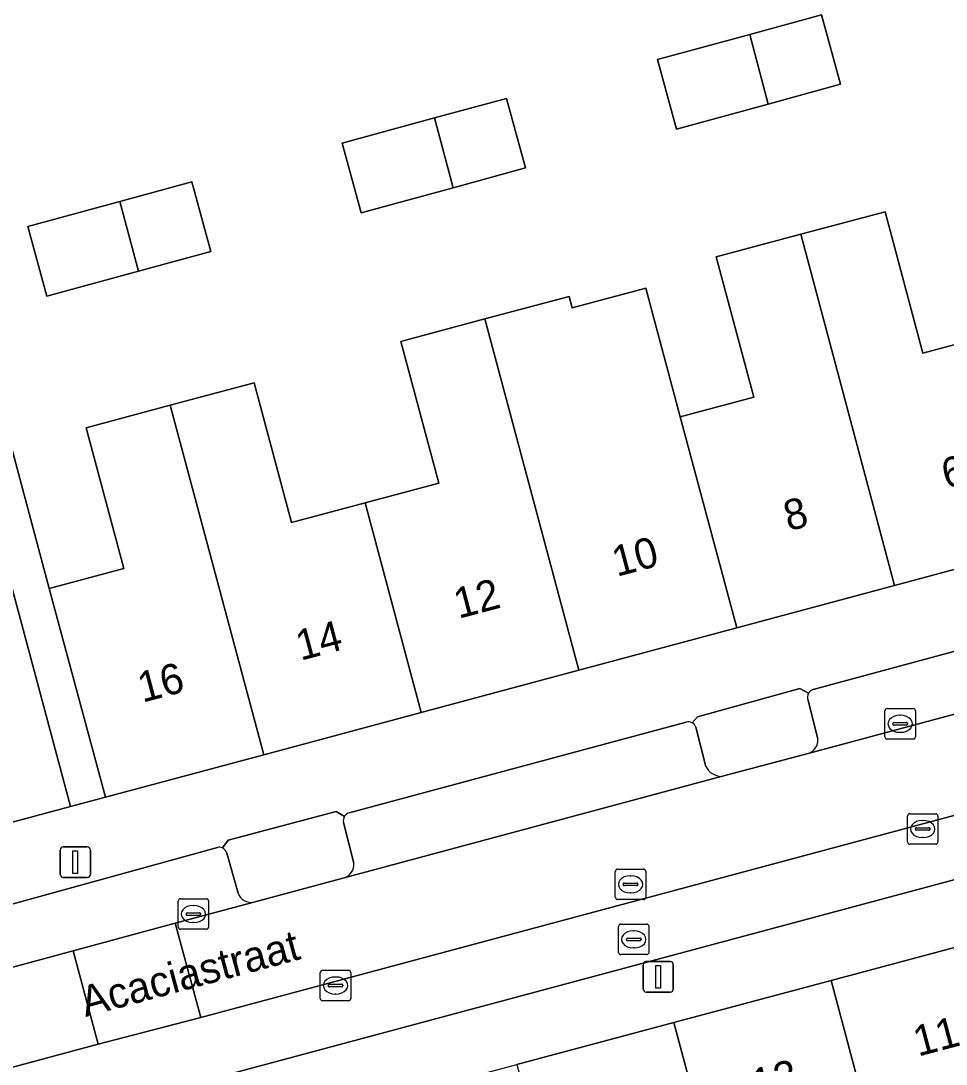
# Model space of a CAD drawing. Extents: x 159262 to 160143, y 383399 to 384319.
# Drawn here: x 159702.33 to 159732.7, y 383950.11 to 383984.35 of the extents above; entities that cross this region are included whole.
import ezdxf

# ---------------------------------------------------------------- set-up
doc = ezdxf.new("R2010")
doc.units = 0
for name, color, linetype in [('IMGEO_Erf', 7, 'Continuous'), ('IMGEO_Groenvoorziening', 7, 'Continuous'), ('IMGEO_Kolk', 7, 'Continuous'), ('IMGEO_Lichtmast', 7, 'Continuous'), ('IMGEO_Openbare_ruimte_label', 7, 'Continuous'), ('IMGEO_Pand', 7, 'Continuous'), ('IMGEO_Pand_nummerreeks', 7, 'Continuous'), ('IMGEO_Parkeervlak_open', 7, 'Continuous'), ('IMGEO_Rijbaan_lokaal_open', 7, 'Continuous'), ('IMGEO_Rioolput', 7, 'Continuous'), ('IMGEO_Voetpad_open', 7, 'Continuous')]:
    doc.layers.add(name, color=color, linetype=linetype)

msp = doc.modelspace()

# ---------------------------------------------------------------- linework, layer by layer
at = {"layer": 'IMGEO_Erf'}
msp.add_lwpolyline([(159733.564, 383988.34), (159695.96, 383993.051), (159703.26, 383965.725), (159705.712, 383966.38), (159704.477, 383971.002), (159707.234, 383971.738), (159709.991, 383972.474), (159711.217, 383967.887), (159713.633, 383968.533), (159716.049, 383969.178), (159714.805, 383973.833), (159717.562, 383974.569), (159720.32, 383975.305), (159720.42, 383974.933), (159722.844, 383975.58), (159723.973, 383971.355), (159726.384, 383971.999), (159725.153, 383976.608), (159727.924, 383977.348), (159730.695, 383978.088), (159731.933, 383973.451), (159734.299, 383974.083)], dxfattribs=at)
for points in [[(159723.223, 383983.085), (159726.251, 383983.912), (159728.61, 383984.555), (159729.233, 383982.271), (159726.859, 383981.623), (159723.847, 383980.801)], [(159713.502, 383978.056), (159712.878, 383980.34), (159715.909, 383981.167), (159718.265, 383981.81), (159718.888, 383979.526), (159716.516, 383978.879)], [(159706.189, 383976.138), (159703.177, 383975.316), (159702.553, 383977.6), (159705.582, 383978.427), (159707.94, 383979.07), (159708.563, 383976.786)]]:
    msp.add_lwpolyline(points, close=True, dxfattribs=at)
at = {"layer": 'IMGEO_Groenvoorziening'}
for points in [[(159728.18, 383962.289), (159727.893, 383962.447), (159724.536, 383961.517), (159724.357, 383961.319)], [(159728.483, 383960.793), (159728.165, 383962.05)], [(159724.483, 383961.173), (159724.81, 383959.884)], [(159725.317, 383959.551), (159728.168, 383960.313)], [(159712.953, 383958.246), (159712.673, 383958.407), (159709.128, 383957.462), (159708.943, 383957.209)], [(159713.26, 383956.71), (159712.914, 383958.041)], [(159709.09, 383957.038), (159709.458, 383955.725)], [(159709.97, 383955.432), (159712.942, 383956.23)]]:
    msp.add_lwpolyline(points, dxfattribs=at)
for centre, radius, start, end in [((159728.419, 383962.154), 0.274, 150.5023, 202.3152), ((159724.236, 383961.087), 0.261, 19.1434, 62.4459), ((159728.037, 383960.742), 0.449, 286.9915, 6.4587), ((159725.365, 383960.177), 0.627, 207.7987, 265.6071), ((159713.194, 383958.094), 0.285, 147.7271, 190.73), ((159708.837, 383956.97), 0.262, 15.1543, 66.2137), ((159712.804, 383956.667), 0.458, 287.531, 5.42), ((159709.878, 383955.865), 0.443, 198.4539, 281.9841)]:
    msp.add_arc(centre, radius, start, end, dxfattribs=at)
at = {"layer": 'IMGEO_Kolk'}
for p, q in [((159730.688, 383960.857), (159730.688, 383961.709)), ((159730.763, 383961.783), (159731.615, 383961.783)), ((159731.689, 383961.709), (159731.689, 383960.857)), ((159730.947, 383961.277), (159730.947, 383961.289)), ((159730.99, 383961.326), (159731.388, 383961.326)), ((159731.176, 383961.563), (159731.201, 383961.563)), ((159731.431, 383961.289), (159731.431, 383961.277)), ((159731.385, 383961.24), (159730.987, 383961.24)), ((159731.199, 383961.003), (159731.174, 383961.003)), ((159731.615, 383960.783), (159730.763, 383960.783)), ((159731.429, 383957.404), (159731.429, 383958.256)), ((159731.504, 383958.33), (159732.356, 383958.33)), ((159732.43, 383958.256), (159732.43, 383957.404)), ((159731.688, 383957.824), (159731.688, 383957.836)), ((159731.731, 383957.873), (159732.129, 383957.873)), ((159731.917, 383958.11), (159731.942, 383958.11)), ((159732.172, 383957.836), (159732.172, 383957.824)), ((159732.126, 383957.787), (159731.728, 383957.787)), ((159731.94, 383957.55), (159731.915, 383957.55)), ((159732.356, 383957.33), (159731.504, 383957.33)), ((159707.491, 383954.613), (159707.491, 383955.465)), ((159707.566, 383955.539), (159708.418, 383955.539)), ((159708.492, 383955.465), (159708.492, 383954.613)), ((159707.979, 383955.319), (159708.004, 383955.319)), ((159707.75, 383955.033), (159707.75, 383955.045)), ((159708.188, 383954.996), (159707.79, 383954.996)), ((159707.793, 383955.082), (159708.191, 383955.082)), ((159708.002, 383954.759), (159707.977, 383954.759)), ((159708.234, 383955.045), (159708.234, 383955.033)), ((159708.418, 383954.539), (159707.566, 383954.539)), ((159712.157, 383952.267), (159712.157, 383953.119)), ((159712.232, 383953.193), (159713.084, 383953.193)), ((159713.158, 383953.119), (159713.158, 383952.267)), ((159712.416, 383952.687), (159712.416, 383952.699)), ((159712.459, 383952.736), (159712.857, 383952.736)), ((159712.645, 383952.973), (159712.67, 383952.973)), ((159712.9, 383952.699), (159712.9, 383952.687)), ((159712.854, 383952.65), (159712.456, 383952.65)), ((159712.668, 383952.413), (159712.643, 383952.413)), ((159713.084, 383952.193), (159712.232, 383952.193))]:
    msp.add_line(p, q, dxfattribs=at)
for points in [[(159730.688, 383960.857), (159730.688, 383961.709)], [(159730.763, 383961.783), (159731.615, 383961.783)], [(159731.689, 383961.709), (159731.689, 383960.857)], [(159731.615, 383960.783), (159730.763, 383960.783)], [(159731.429, 383957.404), (159731.429, 383958.256)], [(159731.504, 383958.33), (159732.356, 383958.33)], [(159732.43, 383958.256), (159732.43, 383957.404)], [(159732.356, 383957.33), (159731.504, 383957.33)], [(159707.491, 383954.613), (159707.491, 383955.465)], [(159707.566, 383955.539), (159708.418, 383955.539)], [(159708.492, 383955.465), (159708.492, 383954.613)], [(159708.418, 383954.539), (159707.566, 383954.539)], [(159712.157, 383952.267), (159712.157, 383953.119)], [(159712.232, 383953.193), (159713.084, 383953.193)], [(159713.158, 383953.119), (159713.158, 383952.267)], [(159713.084, 383952.193), (159712.232, 383952.193)]]:
    msp.add_lwpolyline(points, dxfattribs=at)
for centre, radius, start, end in [((159730.765, 383961.707), 0.0765, 91.552, 178.448), ((159730.765, 383961.707), 0.0765, 91.552, 178.448), ((159731.613, 383961.707), 0.0765, 1.552, 88.448), ((159731.613, 383961.707), 0.0765, 1.552, 88.448), ((159730.987, 383961.286), 0.0403, 85.8775, 175.7526), ((159730.984, 383961.276), 0.0366, 178.938, 274.7102), ((159731.388, 383961.283), 0.043, 264.8664, 352.4533), ((159731.392, 383961.288), 0.0386, 1.7309, 96.639), ((159730.765, 383960.859), 0.0765, 181.552, 268.448), ((159730.765, 383960.859), 0.0765, 181.552, 268.448), ((159731.613, 383960.859), 0.0765, 271.552, 358.448), ((159731.613, 383960.859), 0.0765, 271.552, 358.448), ((159731.506, 383958.254), 0.0765, 91.552, 178.448), ((159731.506, 383958.254), 0.0765, 91.552, 178.448), ((159732.354, 383958.254), 0.0765, 1.552, 88.448), ((159732.354, 383958.254), 0.0765, 1.552, 88.448), ((159731.728, 383957.833), 0.0403, 85.8775, 175.7526), ((159731.725, 383957.823), 0.0366, 178.938, 274.7102), ((159732.129, 383957.83), 0.043, 264.8664, 352.4533), ((159732.133, 383957.835), 0.0386, 1.7309, 96.639), ((159731.506, 383957.406), 0.0765, 181.552, 268.448), ((159731.506, 383957.406), 0.0765, 181.552, 268.448), ((159732.354, 383957.406), 0.0765, 271.552, 358.448), ((159732.354, 383957.406), 0.0765, 271.552, 358.448), ((159707.568, 383955.463), 0.0765, 91.552, 178.448), ((159707.568, 383955.463), 0.0765, 91.552, 178.448), ((159708.416, 383955.463), 0.0765, 1.552, 88.448), ((159708.416, 383955.463), 0.0765, 1.552, 88.448), ((159707.79, 383955.042), 0.0403, 85.8775, 175.7526), ((159707.787, 383955.032), 0.0366, 178.938, 274.7102), ((159708.191, 383955.039), 0.043, 264.8664, 352.4533), ((159708.195, 383955.044), 0.0386, 1.7309, 96.639), ((159707.568, 383954.615), 0.0765, 181.552, 268.448), ((159707.568, 383954.615), 0.0765, 181.552, 268.448), ((159708.416, 383954.615), 0.0765, 271.552, 358.448), ((159708.416, 383954.615), 0.0765, 271.552, 358.448), ((159712.234, 383953.117), 0.0765, 91.552, 178.448), ((159712.234, 383953.117), 0.0765, 91.552, 178.448), ((159713.082, 383953.117), 0.0765, 1.552, 88.448), ((159713.082, 383953.117), 0.0765, 1.552, 88.448), ((159712.456, 383952.696), 0.0403, 85.8775, 175.7526), ((159712.453, 383952.686), 0.0366, 178.938, 274.7102), ((159712.857, 383952.693), 0.043, 264.8664, 352.4533), ((159712.861, 383952.698), 0.0386, 1.7309, 96.639), ((159712.234, 383952.269), 0.0765, 181.552, 268.448), ((159712.234, 383952.269), 0.0765, 181.552, 268.448), ((159713.082, 383952.269), 0.0765, 271.552, 358.448), ((159713.082, 383952.269), 0.0765, 271.552, 358.448)]:
    msp.add_arc(centre, radius, start, end, dxfattribs=at)
for centre, major_axis, ratio, start_param, end_param in [((159731.175, 383961.283), (-0.387, 0.002), 0.722429, 4.712389, 7.853982), ((159731.2, 383961.283), (-0.39, 0.002), 0.717154, 1.570796, 4.712389), ((159731.916, 383957.83), (-0.387, 0.002), 0.722429, 4.712389, 7.853982), ((159731.941, 383957.83), (-0.39, 0.002), 0.717154, 1.570796, 4.712389), ((159707.978, 383955.039), (-0.387, 0.002), 0.722429, 4.712389, 7.853982), ((159708.003, 383955.039), (-0.39, 0.002), 0.717154, 1.570796, 4.712389), ((159712.644, 383952.693), (-0.387, 0.002), 0.722429, 4.712389, 7.853982), ((159712.669, 383952.693), (-0.39, 0.002), 0.717154, 1.570796, 4.712389)]:
    msp.add_ellipse(centre, major_axis=major_axis, ratio=ratio, start_param=start_param, end_param=end_param, dxfattribs=at)
at = {"layer": 'IMGEO_Lichtmast'}
for p, q in [((159703.62, 383956.341), (159703.62, 383957.141)), ((159703.62, 383957.141), (159703.62, 383956.341)), ((159703.72, 383957.241), (159704.51, 383957.241)), ((159704.51, 383957.241), (159703.72, 383957.241)), ((159704.61, 383957.141), (159704.61, 383956.341)), ((159704.61, 383956.341), (159704.61, 383957.141)), ((159704.51, 383956.241), (159703.72, 383956.241)), ((159703.72, 383956.241), (159704.51, 383956.241)), ((159722.752, 383952.577), (159722.752, 383953.377)), ((159722.752, 383953.377), (159722.752, 383952.577)), ((159722.852, 383953.477), (159723.642, 383953.477)), ((159723.642, 383953.477), (159722.852, 383953.477)), ((159723.742, 383953.377), (159723.742, 383952.577)), ((159723.742, 383952.577), (159723.742, 383953.377)), ((159723.642, 383952.477), (159722.852, 383952.477)), ((159722.852, 383952.477), (159723.642, 383952.477))]:
    msp.add_line(p, q, dxfattribs=at)
for points in [[(159704.04, 383957.116), (159704.19, 383957.116), (159704.19, 383956.366), (159704.04, 383956.366), (159704.04, 383957.116)], [(159723.172, 383953.352), (159723.322, 383953.352), (159723.322, 383952.602), (159723.172, 383952.602), (159723.172, 383953.352)]]:
    msp.add_lwpolyline(points, dxfattribs=at)
for centre, start, end in [((159703.72, 383957.141), 90, 180), ((159703.72, 383957.141), 90, 180), ((159704.51, 383957.141), 0, 90), ((159704.51, 383957.141), 360, 90), ((159703.72, 383956.341), 180, 270), ((159703.72, 383956.341), 180, 270), ((159704.51, 383956.341), 270, 0), ((159704.51, 383956.341), 270, 0), ((159722.852, 383953.377), 90, 180), ((159722.852, 383953.377), 90, 180), ((159723.642, 383953.377), 0, 90), ((159723.642, 383953.377), 360, 90), ((159722.852, 383952.577), 180, 270), ((159722.852, 383952.577), 180, 270), ((159723.642, 383952.577), 270, 0), ((159723.642, 383952.577), 270, 0)]:
    msp.add_arc(centre, 0.1, start, end, dxfattribs=at)
at = {"layer": 'IMGEO_Pand'}
for points in [[(159726.859, 383981.623), (159729.233, 383982.271), (159728.61, 383984.555), (159726.251, 383983.912)], [(159726.859, 383981.623), (159726.251, 383983.912), (159723.223, 383983.085), (159723.847, 383980.801)], [(159716.516, 383978.879), (159718.888, 383979.526), (159718.265, 383981.81), (159715.909, 383981.167)], [(159716.516, 383978.879), (159715.909, 383981.167), (159712.878, 383980.34), (159713.502, 383978.056)], [(159706.189, 383976.138), (159708.563, 383976.786), (159707.94, 383979.07), (159705.582, 383978.427)], [(159706.189, 383976.138), (159705.582, 383978.427), (159702.553, 383977.6), (159703.177, 383975.316)], [(159734.299, 383974.083), (159731.933, 383973.451), (159730.695, 383978.088), (159727.924, 383977.348), (159731.004, 383965.823), (159736.137, 383967.201)], [(159727.924, 383977.348), (159725.153, 383976.608), (159726.384, 383971.999), (159723.973, 383971.355), (159725.823, 383964.433), (159731.004, 383965.823)], [(159723.973, 383971.355), (159722.844, 383975.58), (159720.42, 383974.933), (159720.32, 383975.305), (159717.562, 383974.569), (159720.641, 383963.042), (159725.823, 383964.433)], [(159717.562, 383974.569), (159714.805, 383973.833), (159716.049, 383969.178), (159713.633, 383968.533), (159715.471, 383961.654), (159720.641, 383963.042)], [(159713.633, 383968.533), (159711.217, 383967.887), (159709.991, 383972.474), (159707.234, 383971.738), (159710.299, 383960.266), (159715.471, 383961.654)], [(159707.234, 383971.738), (159704.477, 383971.002), (159705.712, 383966.38), (159703.26, 383965.725), (159705.102, 383958.871), (159710.299, 383960.266)], [(159702.105, 383965.479), (159699.526, 383964.789), (159698.317, 383969.312), (159695.532, 383968.568), (159698.588, 383957.126), (159703.962, 383958.567)], [(159734.08, 383954.241), (159728.92, 383952.86), (159730.777, 383945.91), (159733.048, 383946.516), (159734.265, 383941.962), (159737.154, 383942.734)], [(159728.92, 383952.86), (159723.761, 383951.481), (159726.83, 383939.993), (159729.428, 383940.688), (159728.215, 383945.225), (159730.777, 383945.91)], [(159723.761, 383951.481), (159718.603, 383950.101), (159720.466, 383943.127), (159722.871, 383943.769), (159724.076, 383939.257), (159726.83, 383939.993)]]:
    msp.add_lwpolyline(points, close=True, dxfattribs=at)
at = {"layer": 'IMGEO_Parkeervlak_open'}
for points in [[(159772.148, 383968.784), (159708.238, 383951.642), (159704.87, 383950.769), (159657.39, 383937.992)], [(159658.57, 383936.213), (159772, 383966.637)], [(159739.386, 383965.398), (159728.331, 383962.413)], [(159728.168, 383960.313), (159740.547, 383963.635)], [(159728.165, 383962.05), (159728.483, 383960.793)], [(159724.166, 383961.341), (159713.109, 383958.364)], [(159724.81, 383959.884), (159724.483, 383961.173)], [(159712.942, 383956.23), (159725.317, 383959.551)], [(159712.914, 383958.041), (159713.26, 383956.71)], [(159708.783, 383957.226), (159697.742, 383954.187)], [(159709.458, 383955.725), (159709.09, 383957.038)], [(159704.042, 383953.832), (159707.395, 383954.737), (159709.97, 383955.432)], [(159697.567, 383952.084), (159704.042, 383953.832)]]:
    msp.add_lwpolyline(points, dxfattribs=at)
for centre, radius, start, end in [((159728.419, 383962.154), 0.274, 150.5023, 202.3152), ((159728.417, 383962.154), 0.272, 108.3801, 150.4051), ((159724.233, 383961.086), 0.263, 62.0249, 104.834), ((159724.236, 383961.087), 0.261, 19.1434, 62.4459), ((159728.037, 383960.742), 0.449, 286.9915, 6.4587), ((159725.365, 383960.177), 0.627, 207.7987, 265.6071), ((159713.194, 383958.094), 0.285, 147.7271, 190.73), ((159713.188, 383958.098), 0.278, 106.4722, 147.7363), ((159708.836, 383956.967), 0.264, 66.2217, 101.6485), ((159708.837, 383956.97), 0.262, 15.1543, 66.2137), ((159712.804, 383956.667), 0.458, 287.531, 5.42), ((159709.878, 383955.865), 0.443, 198.4539, 281.9841)]:
    msp.add_arc(centre, radius, start, end, dxfattribs=at)
at = {"layer": 'IMGEO_Rijbaan_lokaal_open'}
for points in [[(159772.148, 383968.784), (159771.293, 383971.845), (159758.766, 383968.508), (159755.854, 383967.703), (159743.442, 383964.383), (159740.547, 383963.635), (159728.168, 383960.313), (159725.317, 383959.551), (159712.942, 383956.23), (159709.97, 383955.432), (159707.395, 383954.737), (159708.238, 383951.642)], [(159707.395, 383954.737), (159704.042, 383953.832), (159704.87, 383950.769), (159708.238, 383951.642)], [(159704.87, 383950.769), (159704.042, 383953.832), (159697.567, 383952.084), (159694.803, 383951.329), (159682.382, 383948.011), (159680.31, 383947.449), (159674.128, 383945.78), (159668.361, 383944.241), (159663.225, 383942.809), (159656.586, 383941.011), (159654.383, 383940.477), (159653.212, 383940.157), (159654.011, 383937.105), (159654.068, 383937.121), (159655.205, 383937.426), (159657.39, 383937.992)]]:
    msp.add_lwpolyline(points, close=True, dxfattribs=at)
at = {"layer": 'IMGEO_Rioolput'}
for p, q in [((159721.915, 383956.514), (159722.767, 383956.514)), ((159721.84, 383955.588), (159721.84, 383956.44)), ((159722.328, 383956.294), (159722.353, 383956.294)), ((159722.841, 383956.44), (159722.841, 383955.588)), ((159722.099, 383956.008), (159722.099, 383956.02)), ((159722.537, 383955.971), (159722.139, 383955.971)), ((159722.142, 383956.057), (159722.54, 383956.057)), ((159722.583, 383956.02), (159722.583, 383956.008)), ((159722.767, 383955.514), (159721.915, 383955.514)), ((159722.351, 383955.734), (159722.326, 383955.734)), ((159721.944, 383953.782), (159721.944, 383954.634)), ((159722.019, 383954.708), (159722.871, 383954.708)), ((159722.432, 383954.488), (159722.457, 383954.488)), ((159722.945, 383954.634), (159722.945, 383953.782)), ((159722.203, 383954.202), (159722.203, 383954.214)), ((159722.641, 383954.165), (159722.243, 383954.165)), ((159722.246, 383954.251), (159722.644, 383954.251)), ((159722.687, 383954.214), (159722.687, 383954.202)), ((159722.455, 383953.928), (159722.43, 383953.928)), ((159722.871, 383953.708), (159722.019, 383953.708))]:
    msp.add_line(p, q, dxfattribs=at)
for points in [[(159721.915, 383956.514), (159722.767, 383956.514)], [(159721.84, 383955.588), (159721.84, 383956.44)], [(159722.841, 383956.44), (159722.841, 383955.588)], [(159722.767, 383955.514), (159721.915, 383955.514)], [(159721.944, 383953.782), (159721.944, 383954.634)], [(159722.019, 383954.708), (159722.871, 383954.708)], [(159722.945, 383954.634), (159722.945, 383953.782)], [(159722.871, 383953.708), (159722.019, 383953.708)]]:
    msp.add_lwpolyline(points, dxfattribs=at)
for centre, radius, start, end in [((159721.917, 383956.438), 0.0765, 91.552, 178.448), ((159721.917, 383956.438), 0.0765, 91.552, 178.448), ((159722.765, 383956.438), 0.0765, 1.552, 88.448), ((159722.765, 383956.438), 0.0765, 1.552, 88.448), ((159722.139, 383956.017), 0.0403, 85.8775, 175.7526), ((159722.136, 383956.007), 0.0366, 178.938, 274.7102), ((159722.54, 383956.014), 0.043, 264.8664, 352.4533), ((159722.544, 383956.019), 0.0386, 1.7309, 96.639), ((159721.917, 383955.59), 0.0765, 181.552, 268.448), ((159721.917, 383955.59), 0.0765, 181.552, 268.448), ((159722.765, 383955.59), 0.0765, 271.552, 358.448), ((159722.765, 383955.59), 0.0765, 271.552, 358.448), ((159722.021, 383954.632), 0.0765, 91.552, 178.448), ((159722.021, 383954.632), 0.0765, 91.552, 178.448), ((159722.869, 383954.632), 0.0765, 1.552, 88.448), ((159722.869, 383954.632), 0.0765, 1.552, 88.448), ((159722.243, 383954.211), 0.0403, 85.8775, 175.7526), ((159722.24, 383954.201), 0.0366, 178.938, 274.7102), ((159722.644, 383954.208), 0.043, 264.8664, 352.4533), ((159722.648, 383954.213), 0.0386, 1.7309, 96.639), ((159722.021, 383953.784), 0.0765, 181.552, 268.448), ((159722.021, 383953.784), 0.0765, 181.552, 268.448), ((159722.869, 383953.784), 0.0765, 271.552, 358.448), ((159722.869, 383953.784), 0.0765, 271.552, 358.448)]:
    msp.add_arc(centre, radius, start, end, dxfattribs=at)
for centre, major_axis, ratio, start_param, end_param in [((159722.327, 383956.014), (-0.387, 0.002), 0.722429, 4.712389, 7.853982), ((159722.352, 383956.014), (-0.39, 0.002), 0.717154, 1.570796, 4.712389), ((159722.431, 383954.208), (-0.387, 0.002), 0.722429, 4.712389, 7.853982), ((159722.456, 383954.208), (-0.39, 0.002), 0.717154, 1.570796, 4.712389)]:
    msp.add_ellipse(centre, major_axis=major_axis, ratio=ratio, start_param=start_param, end_param=end_param, dxfattribs=at)
at = {"layer": 'IMGEO_Voetpad_open'}
for points in [[(159657.934, 383998.086), (159694.64, 383993.266), (159702.105, 383965.479), (159703.962, 383958.567), (159705.102, 383958.871), (159703.26, 383965.725), (159695.96, 383993.051), (159733.564, 383988.34), (159740.012, 383986.687), (159742.345, 383983.979), (159744.733, 383976.92), (159746.583, 383970.005), (159749.097, 383970.743), (159748.634, 383972.321), (159747.74, 383972.058), (159745.444, 383979.884), (159743.582, 383984.943), (159741.165, 383987.949), (159739.826, 383988.736), (159738.883, 383989.039), (159724.687, 383990.848), (159732.797, 384005.979)], [(159771.293, 383971.845), (159770.03, 383976.366), (159765.994, 383975.283), (159749.436, 383970.842), (159749.097, 383970.743), (159746.583, 383970.005), (159741.307, 383968.589), (159736.137, 383967.201), (159731.004, 383965.823), (159725.823, 383964.433), (159720.641, 383963.042), (159715.471, 383961.654), (159710.299, 383960.266), (159705.102, 383958.871), (159703.962, 383958.567), (159698.588, 383957.126), (159693.467, 383955.752), (159688.338, 383954.375), (159683.169, 383952.988)], [(159691.458, 383942.81), (159696.606, 383944.192), (159701.754, 383945.574), (159707.051, 383946.996), (159708.19, 383947.315), (159713.443, 383948.72), (159718.603, 383950.101), (159723.761, 383951.481), (159728.92, 383952.86), (159734.08, 383954.241), (159739.238, 383955.621), (159744.397, 383957.001), (159749.555, 383958.381), (159754.715, 383959.761), (159759.99, 383961.172), (159761.123, 383961.474), (159769.133, 383963.606), (159773.286, 383964.712), (159772.148, 383968.784)], [(159772, 383966.637), (159658.57, 383936.213)], [(159728.331, 383962.413), (159739.386, 383965.398)], [(159724.357, 383961.319), (159724.536, 383961.517), (159727.893, 383962.447), (159728.18, 383962.289)], [(159713.109, 383958.364), (159724.166, 383961.341)], [(159708.943, 383957.209), (159709.128, 383957.462), (159712.673, 383958.407), (159712.953, 383958.246)], [(159697.742, 383954.187), (159708.783, 383957.226)]]:
    msp.add_lwpolyline(points, dxfattribs=at)
for centre, radius, start, end in [((159728.417, 383962.154), 0.272, 108.3801, 150.4051), ((159724.233, 383961.086), 0.263, 62.0249, 104.834), ((159713.188, 383958.098), 0.278, 106.4722, 147.7363), ((159708.836, 383956.967), 0.264, 66.2217, 101.6485)]:
    msp.add_arc(centre, radius, start, end, dxfattribs=at)

# ---------------------------------------------------------------- texts
at = {"layer": 'IMGEO_Openbare_ruimte_label'}
msp.add_text('Acaciastraat', height=1, rotation=15.0642, dxfattribs=at).set_placement((159704.448, 383951.658))
at = {"layer": 'IMGEO_Pand_nummerreeks'}
for s, rotation, p in [('6', 14.8625, (159732.704, 383968.975)), ('8', 14.8625, (159727.52, 383967.599)), ('10', 14.8625, (159721.888, 383966.105)), ('12', 14.8625, (159716.694, 383964.726)), ('14', 14.8625, (159711.51, 383963.35)), ('16', 14.8625, (159706.322, 383961.973)), ('11', 14.9141, (159731.777, 383950.357)), ('13', 14.9141, (159726.477, 383948.946))]:
    msp.add_text(s, height=1, rotation=rotation, dxfattribs=at).set_placement(p)

doc.saveas('drawing.dxf')
